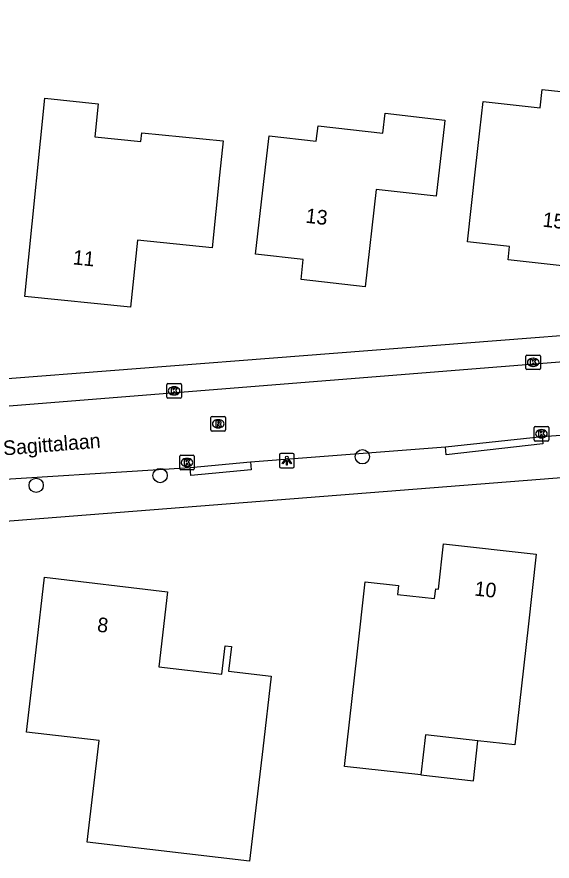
# Model space of a CAD drawing. Extents: x 162398 to 163643, y 386453 to 387397.
# Drawn here: x 163024.9 to 163061.6, y 386535.1 to 386593 of the extents above; entities that cross this region are included whole.
import ezdxf

# ---------------------------------------------------------------- set-up
doc = ezdxf.new("R2010")
doc.units = 0
for name, color, linetype in [('IMGEO_Boom', 7, 'Continuous'), ('IMGEO_Kolk', 7, 'Continuous'), ('IMGEO_Lichtpunt', 7, 'Continuous'), ('IMGEO_Openbare_ruimte_label', 7, 'Continuous'), ('IMGEO_Pand', 7, 'Continuous'), ('IMGEO_Pand_nummerreeks', 7, 'Continuous'), ('IMGEO_Pand_overbouw', 7, 'Continuous'), ('IMGEO_Parkeervlak_open', 7, 'Continuous'), ('IMGEO_Rijbaan_lokaal_open', 7, 'Continuous'), ('IMGEO_Rioolput', 7, 'Continuous'), ('IMGEO_Voetpad_open', 7, 'Continuous')]:
    doc.layers.add(name, color=color, linetype=linetype)

msp = doc.modelspace()

# ---------------------------------------------------------------- linework, layer by layer
at = {"layer": 'IMGEO_Boom'}
for centre in [(163048.616, 386562.82), (163034.747, 386561.533), (163026.25, 386560.865)]:
    msp.add_circle(centre, 0.489, dxfattribs=at)
at = {"layer": 'IMGEO_Kolk'}
for p, q in [((163059.824, 386568.865), (163059.824, 386569.717)), ((163059.899, 386569.791), (163060.751, 386569.791)), ((163060.312, 386569.571), (163060.337, 386569.571)), ((163060.825, 386569.717), (163060.825, 386568.865)), ((163060.335, 386569.011), (163060.31, 386569.011)), ((163060.751, 386568.791), (163059.899, 386568.791)), ((163035.201, 386566.909), (163035.201, 386567.761)), ((163035.276, 386567.835), (163036.128, 386567.835)), ((163036.202, 386567.761), (163036.202, 386566.909)), ((163035.689, 386567.615), (163035.714, 386567.615)), ((163036.128, 386566.835), (163035.276, 386566.835)), ((163035.712, 386567.055), (163035.687, 386567.055)), ((163060.466, 386564.898), (163061.318, 386564.898)), ((163060.391, 386563.972), (163060.391, 386564.824)), ((163060.879, 386564.678), (163060.904, 386564.678)), ((163061.392, 386564.824), (163061.392, 386563.972)), ((163061.318, 386563.898), (163060.466, 386563.898)), ((163060.902, 386564.118), (163060.877, 386564.118)), ((163036.089, 386562.003), (163036.089, 386562.855)), ((163036.164, 386562.929), (163037.016, 386562.929)), ((163036.577, 386562.709), (163036.602, 386562.709)), ((163037.09, 386562.855), (163037.09, 386562.003)), ((163036.6, 386562.149), (163036.575, 386562.149)), ((163037.016, 386561.929), (163036.164, 386561.929))]:
    msp.add_line(p, q, dxfattribs=at)
for points in [[(163059.824, 386568.865), (163059.824, 386569.717)], [(163059.899, 386569.791), (163060.751, 386569.791)], [(163060.825, 386569.717), (163060.825, 386568.865)], [(163060.145, 386569.491), (163060.268, 386569.491), (163060.268, 386569.34), (163060.398, 386569.491), (163060.562, 386569.491), (163060.416, 386569.34), (163060.569, 386569.091), (163060.417, 386569.091), (163060.332, 386569.255), (163060.268, 386569.188), (163060.268, 386569.091), (163060.145, 386569.091), (163060.145, 386569.491)], [(163060.751, 386568.791), (163059.899, 386568.791)], [(163035.201, 386566.909), (163035.201, 386567.761)], [(163035.276, 386567.835), (163036.128, 386567.835)], [(163036.202, 386567.761), (163036.202, 386566.909)], [(163035.522, 386567.535), (163035.645, 386567.535), (163035.645, 386567.384), (163035.775, 386567.535), (163035.939, 386567.535), (163035.793, 386567.384), (163035.946, 386567.135), (163035.794, 386567.135), (163035.709, 386567.299), (163035.645, 386567.232), (163035.645, 386567.135), (163035.522, 386567.135), (163035.522, 386567.535)], [(163036.128, 386566.835), (163035.276, 386566.835)], [(163060.466, 386564.898), (163061.318, 386564.898)], [(163060.391, 386563.972), (163060.391, 386564.824)], [(163060.712, 386564.598), (163060.835, 386564.598), (163060.835, 386564.447), (163060.965, 386564.598), (163061.129, 386564.598), (163060.983, 386564.447), (163061.136, 386564.198), (163060.984, 386564.198), (163060.899, 386564.362), (163060.835, 386564.295), (163060.835, 386564.198), (163060.712, 386564.198), (163060.712, 386564.598)], [(163061.392, 386564.824), (163061.392, 386563.972)], [(163061.318, 386563.898), (163060.466, 386563.898)], [(163036.089, 386562.003), (163036.089, 386562.855)], [(163036.164, 386562.929), (163037.016, 386562.929)], [(163036.41, 386562.629), (163036.533, 386562.629), (163036.533, 386562.478), (163036.663, 386562.629), (163036.827, 386562.629), (163036.681, 386562.478), (163036.834, 386562.229), (163036.682, 386562.229), (163036.597, 386562.393), (163036.533, 386562.326), (163036.533, 386562.229), (163036.41, 386562.229), (163036.41, 386562.629)], [(163037.09, 386562.855), (163037.09, 386562.003)], [(163037.016, 386561.929), (163036.164, 386561.929)]]:
    msp.add_lwpolyline(points, dxfattribs=at)
for centre, start, end in [((163059.901, 386569.715), 91.55205, 178.44795), ((163059.901, 386569.715), 91.55205, 178.44795), ((163060.749, 386569.715), 1.55205, 88.44795), ((163060.749, 386569.715), 1.55205, 88.44795), ((163059.901, 386568.867), 181.55205, 268.44795), ((163059.901, 386568.867), 181.55205, 268.44795), ((163060.749, 386568.867), 271.55205, 358.44795), ((163060.749, 386568.867), 271.55205, 358.44795), ((163035.278, 386567.759), 91.55205, 178.44795), ((163035.278, 386567.759), 91.55205, 178.44795), ((163036.126, 386567.759), 1.55205, 88.44795), ((163036.126, 386567.759), 1.55205, 88.44795), ((163035.278, 386566.911), 181.55205, 268.44795), ((163035.278, 386566.911), 181.55205, 268.44795), ((163036.126, 386566.911), 271.55205, 358.44795), ((163036.126, 386566.911), 271.55205, 358.44795), ((163060.468, 386564.822), 91.55205, 178.44795), ((163060.468, 386564.822), 91.55205, 178.44795), ((163061.316, 386564.822), 1.55205, 88.44795), ((163061.316, 386564.822), 1.55205, 88.44795), ((163060.468, 386563.974), 181.55205, 268.44795), ((163060.468, 386563.974), 181.55205, 268.44795), ((163061.316, 386563.974), 271.55205, 358.44795), ((163061.316, 386563.974), 271.55205, 358.44795), ((163036.166, 386562.853), 91.55205, 178.44795), ((163036.166, 386562.853), 91.55205, 178.44795), ((163037.014, 386562.853), 1.55205, 88.44795), ((163037.014, 386562.853), 1.55205, 88.44795), ((163036.166, 386562.005), 181.55205, 268.44795), ((163036.166, 386562.005), 181.55205, 268.44795), ((163037.014, 386562.005), 271.55205, 358.44795), ((163037.014, 386562.005), 271.55205, 358.44795)]:
    msp.add_arc(centre, 0.0765, start, end, dxfattribs=at)
for centre, major_axis, ratio, start_param, end_param in [((163060.311, 386569.291), (-0.387, 0.002), 0.722429, 4.712389, 7.853982), ((163060.336, 386569.291), (-0.39, 0.002), 0.717154, 1.570796, 4.712389), ((163035.688, 386567.335), (-0.387, 0.002), 0.722429, 4.712389, 7.853982), ((163035.713, 386567.335), (-0.39, 0.002), 0.717154, 1.570796, 4.712389), ((163060.878, 386564.398), (-0.387, 0.002), 0.722429, 4.712389, 7.853982), ((163060.903, 386564.398), (-0.39, 0.002), 0.717154, 1.570796, 4.712389), ((163036.576, 386562.429), (-0.387, 0.002), 0.722429, 4.712389, 7.853982), ((163036.601, 386562.429), (-0.39, 0.002), 0.717154, 1.570796, 4.712389)]:
    msp.add_ellipse(centre, major_axis=major_axis, ratio=ratio, start_param=start_param, end_param=end_param, dxfattribs=at)
at = {"layer": 'IMGEO_Lichtpunt'}
for p, q in [((163042.937, 386562.959), (163042.937, 386562.152)), ((163042.937, 386562.959), (163042.937, 386562.152)), ((163043.839, 386563.054), (163043.031, 386563.054)), ((163043.839, 386563.054), (163043.031, 386563.054)), ((163043.933, 386562.152), (163043.933, 386562.959)), ((163043.933, 386562.152), (163043.933, 386562.959)), ((163043.031, 386562.058), (163043.839, 386562.058)), ((163043.031, 386562.058), (163043.839, 386562.058))]:
    msp.add_line(p, q, dxfattribs=at)
for points in [[(163043.311, 386562.623), (163043.35, 386562.595), (163043.162, 386562.333), (163043.124, 386562.36), (163043.311, 386562.623)], [(163043.413, 386562.575), (163043.46, 386562.575), (163043.46, 386562.253), (163043.413, 386562.253), (163043.413, 386562.575)], [(163043.523, 386562.595), (163043.561, 386562.622), (163043.748, 386562.36), (163043.709, 386562.332), (163043.523, 386562.595)]]:
    msp.add_lwpolyline(points, dxfattribs=at)
msp.add_circle((163043.436, 386562.757), 0.0994, dxfattribs=at)
for centre, start, end in [((163043.031, 386562.959), 90, 180), ((163043.031, 386562.959), 90, 180), ((163043.839, 386562.959), 0, 90), ((163043.839, 386562.959), 0, 90), ((163043.031, 386562.152), 180, 270), ((163043.031, 386562.152), 180, 270), ((163043.839, 386562.152), 270, 0), ((163043.839, 386562.152), 270, 360)]:
    msp.add_arc(centre, 0.0946, start, end, dxfattribs=at)
at = {"layer": 'IMGEO_Pand'}
for points in [[(163069.151, 386583.79), (163068.699, 386579.705), (163064.649, 386580.153), (163064.247, 386576.515), (163064.157, 386575.703), (163058.609, 386576.317), (163058.711, 386577.241), (163055.828, 386577.56), (163056.378, 386582.53), (163056.669, 386585.159), (163056.892, 386587.171), (163060.807, 386586.737), (163060.947, 386587.994), (163063.925, 386587.664), (163067.626, 386587.254), (163068.258, 386592.966), (163070.126, 386592.759)], [(163033.431, 386584.437), (163033.491, 386585.028), (163039.062, 386584.467), (163038.826, 386582.123), (163038.324, 386577.148), (163033.186, 386577.666), (163032.723, 386573.075), (163025.465, 386573.807), (163025.966, 386578.782), (163026.538, 386584.454), (163026.834, 386587.387), (163030.504, 386587.017), (163030.276, 386584.755), (163033.431, 386584.437)], [(163050.016, 386585.001), (163050.171, 386586.359), (163054.269, 386585.891), (163054.24, 386585.638), (163053.674, 386580.67), (163049.57, 386581.138), (163048.809, 386574.475), (163044.408, 386574.977), (163044.564, 386576.342), (163041.295, 386576.715), (163041.862, 386581.683), (163042.22, 386584.82), (163045.456, 386584.451), (163045.577, 386585.508), (163050.016, 386585.001)], [(163059.072, 386543.081), (163056.528, 386543.364), (163052.938, 386543.763), (163052.632, 386541.015), (163047.391, 386541.597), (163048.246, 386549.291), (163048.798, 386554.26), (163051.094, 386554.005), (163051.024, 386553.379), (163053.569, 386553.096), (163053.644, 386553.771), (163053.841, 386553.749), (163054.185, 386556.844), (163060.523, 386556.14), (163059.971, 386551.171), (163059.072, 386543.081)], [(163042.364, 386547.774), (163041.782, 386542.809), (163040.879, 386535.11), (163029.755, 386536.413), (163030.569, 386543.365), (163025.586, 386543.949), (163026.249, 386549.597), (163026.831, 386554.562), (163035.263, 386553.573), (163034.661, 386548.434), (163038.972, 386547.928), (163039.199, 386549.86), (163039.633, 386549.809), (163039.435, 386548.118), (163042.364, 386547.774)]]:
    msp.add_lwpolyline(points, dxfattribs=at)
at = {"layer": 'IMGEO_Pand_overbouw'}
msp.add_lwpolyline([(163056.528, 386543.364), (163052.938, 386543.763), (163052.632, 386541.015), (163056.223, 386540.616)], close=True, dxfattribs=at)
at = {"layer": 'IMGEO_Parkeervlak_open'}
msp.add_lwpolyline([(163002.915, 386566.435), (163004.014, 386566.483), (163022.198, 386568.023), (163078.11, 386572.372)], dxfattribs=at)
at = {"layer": 'IMGEO_Rijbaan_lokaal_open'}
for points in [[(163081.567, 386570.85), (163000.058, 386564.345), (162999.956, 386564.347)], [(163060.944, 386564.22), (163074.412, 386565.159)], [(163054.314, 386563.512), (163060.944, 386564.22)], [(163040.949, 386562.483), (163054.314, 386563.512)], [(163020.857, 386561.073), (163036.802, 386562.095)], [(163036.802, 386562.095), (163040.949, 386562.483)]]:
    msp.add_lwpolyline(points, dxfattribs=at)
at = {"layer": 'IMGEO_Rioolput'}
for p, q in [((163038.235, 386564.656), (163038.235, 386565.508)), ((163038.31, 386565.582), (163039.162, 386565.582)), ((163039.236, 386565.508), (163039.236, 386564.656)), ((163038.723, 386565.362), (163038.748, 386565.362)), ((163039.162, 386564.582), (163038.31, 386564.582)), ((163038.746, 386564.802), (163038.721, 386564.802))]:
    msp.add_line(p, q, dxfattribs=at)
for points in [[(163038.235, 386564.656), (163038.235, 386565.508)], [(163038.31, 386565.582), (163039.162, 386565.582)], [(163039.236, 386565.508), (163039.236, 386564.656)], [(163038.824, 386565.28), (163038.572, 386565.282), (163038.572, 386564.882)], [(163038.572, 386564.882), (163038.696, 386564.882), (163038.696, 386565.044), (163038.707, 386565.044)], [(163038.75, 386565.201), (163038.696, 386565.201), (163038.696, 386565.12)], [(163038.696, 386565.12), (163038.748, 386565.12)], [(163038.754, 386565.015), (163038.825, 386564.882), (163038.965, 386564.882), (163038.9, 386565.008)], [(163039.162, 386564.582), (163038.31, 386564.582)]]:
    msp.add_lwpolyline(points, dxfattribs=at)
for centre, radius, start, end in [((163038.312, 386565.506), 0.0765, 91.55205, 178.44795), ((163038.312, 386565.506), 0.0765, 91.55205, 178.44795), ((163039.16, 386565.506), 0.0765, 1.55205, 88.44795), ((163039.16, 386565.506), 0.0765, 1.55205, 88.44795), ((163038.706, 386564.991), 0.0533, 26.02933, 88.69889), ((163038.732, 386565.309), 0.19, 274.7715, 282.96867), ((163038.756, 386565.105), 0.0964, 77.00612, 93.18647), ((163038.77, 386565.162), 0.0378, 276.66336, 79.67722), ((163038.823, 386565.17), 0.109, 350.36119, 89.41601), ((163038.821, 386565.17), 0.112, 277.58423, 350.98172), ((163038.805, 386564.955), 0.108, 29.51342, 73.79051), ((163038.312, 386564.658), 0.0765, 181.55205, 268.44795), ((163038.312, 386564.658), 0.0765, 181.55205, 268.44795), ((163039.16, 386564.658), 0.0765, 271.55205, 358.44795), ((163039.16, 386564.658), 0.0765, 271.55205, 358.44795)]:
    msp.add_arc(centre, radius, start, end, dxfattribs=at)
for centre, major_axis, ratio, start_param, end_param in [((163038.722, 386565.082), (-0.387, 0.002), 0.722429, 4.712389, 7.853982), ((163038.747, 386565.082), (-0.39, 0.002), 0.717154, 1.570796, 4.712389)]:
    msp.add_ellipse(centre, major_axis=major_axis, ratio=ratio, start_param=start_param, end_param=end_param, dxfattribs=at)
at = {"layer": 'IMGEO_Voetpad_open'}
for points in [[(163139.616, 386567.455), (163000, 386556.492), (162997.872, 386556.325)], [(163060.944, 386564.22), (163060.987, 386563.696), (163054.359, 386562.963), (163054.314, 386563.512)], [(163040.949, 386562.483), (163040.993, 386561.923), (163036.846, 386561.541), (163036.802, 386562.095)]]:
    msp.add_lwpolyline(points, dxfattribs=at)

# ---------------------------------------------------------------- texts
at = {"layer": 'IMGEO_Openbare_ruimte_label'}
msp.add_text('Sagittalaan', height=1, rotation=4.58763, dxfattribs=at).set_placement((163024.022, 386562.91))
at = {"layer": 'IMGEO_Pand_nummerreeks'}
for s, rotation, p in [('13', 353.49058, (163044.685, 386578.864)), ('15', 353.68474, (163060.93, 386578.595)), ('11', 354.24095, (163028.728, 386576.01)), ('10', 353.66309, (163056.264, 386553.313)), ('8', 353.31027, (163030.395, 386550.841))]:
    msp.add_text(s, height=1, rotation=rotation, dxfattribs=at).set_placement(p)

doc.saveas('drawing.dxf')
